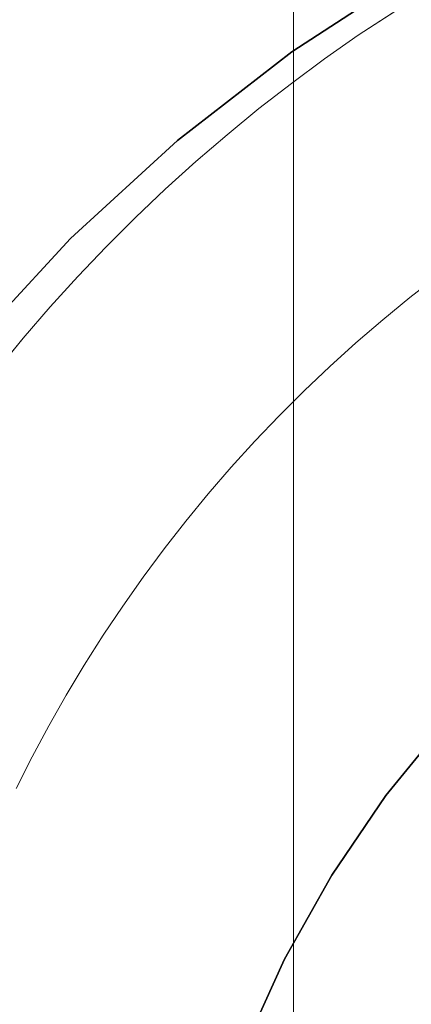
# Model space of a CAD drawing. Header units: inches. Extents: x -412 to -304, y -62 to 18.
# Tile 590 of 656: x -360.25 to -360.148, y -5.043 to -4.786. Entities that reach past the tile are written whole.
import ezdxf

# ---------------------------------------------------------------- set-up
doc = ezdxf.new("R2010")
doc.units = ezdxf.units.IN
doc.header["$LTSCALE"] = 32
doc.header["$MEASUREMENT"] = 0
doc.linetypes.add('Dash Style-1', pattern=[0.083328, 0.041656, -0.041672])
for name, color, linetype, lineweight in [('Black', 7, 'Continuous', 18), ('DashLineFill', 7, 'Dash Style-1', 13), ('Drawing', 7, 'Continuous', 18), ('Metal_HtAdjMech', 7, 'Continuous', 18), ('Metal_MP', 7, 'Continuous', 5), ('None', 7, 'Continuous', 18), ('Plastic-MPWireManager', 7, 'Continuous', 25), ('SolidLine', 7, 'Continuous', 15), ('Wood_1-H', 7, 'Continuous', 13)]:
    doc.layers.add(name, color=color, linetype=linetype, lineweight=lineweight)

# ---------------------------------------------------------------- blocks, each defined once
blk = doc.blocks.new('Group-20')
at = {"layer": 'Black'}
for points in [[(-34.54794, 16.53613, 28.9791), (34.54794, 16.53613, 28.9791), (34.54794, -16.53613, 28.9791), (-34.54794, -16.53613, 28.9791)], [(-34.54794, 16.53613, 27.70079), (34.54794, 16.53613, 27.70079), (34.54794, -16.53613, 27.70079), (-34.54794, -16.53613, 27.70079)]]:
    blk.add_3dface(points, dxfattribs=at)
at = {"layer": 'Wood_1-H'}
for points in [[(-35.96494, 17.95313, 28.99879), (35.96494, 17.95313, 28.99879), (35.96494, -17.95313, 28.99879), (-35.96494, -17.95313, 28.99879)], [(-35.96494, 17.95313, 28.9791), (35.96494, 17.95313, 28.9791), (35.96494, -17.95313, 28.9791), (-35.96494, -17.95313, 28.9791)]]:
    blk.add_3dface(points, dxfattribs=at)
blk = doc.blocks.new('MPHtAdjLegCoverPower (3D)')
at = {"layer": 'Metal_MP'}
for points, invisible_edges in [([(-2.09823, -0.84854, 23.83612), (-2.08946, -0.84237, 23.83612), (-2.07147, -0.83069, 23.83612), (-2.09823, -0.84854, 23.83612)], 12), ([(-2.09823, -0.84854, 23.83612), (-2.07147, -0.83069, 23.83612), (-2.05386, -0.89434, 23.83612), (-2.09823, -0.84854, 23.83612)], 15), ([(-2.09823, -0.84854, 2.26132), (-2.08946, -0.84237, 2.26132), (-2.07147, -0.83069, 2.26132), (-2.09823, -0.84854, 2.26132)], 12), ([(-2.09823, -0.84854, 2.26132), (-2.07147, -0.83069, 2.26132), (-2.05386, -0.89434, 2.26132), (-2.09823, -0.84854, 2.26132)], 15), ([(-2.13174, -0.87531, 23.83612), (-2.11531, -0.86151, 23.83612), (-2.09823, -0.84854, 23.83612), (-2.13174, -0.87531, 23.83612)], 15), ([(-2.13174, -0.87531, 23.83612), (-2.09823, -0.84854, 23.83612), (-2.07599, -0.91072, 23.83612), (-2.13174, -0.87531, 23.83612)], 15), ([(-2.13174, -0.87531, 2.26132), (-2.11531, -0.86151, 2.26132), (-2.09823, -0.84854, 2.26132), (-2.13174, -0.87531, 2.26132)], 15), ([(-2.13174, -0.87531, 2.26132), (-2.09823, -0.84854, 2.26132), (-2.07599, -0.91072, 2.26132), (-2.13174, -0.87531, 2.26132)], 15), ([(-2.11531, -0.86151, 23.83612), (-2.10685, -0.85492, 23.83612), (-2.09823, -0.84854, 23.83612), (-2.11531, -0.86151, 23.83612)], 12), ([(-2.11531, -0.86151, 2.26132), (-2.10685, -0.85492, 2.26132), (-2.09823, -0.84854, 2.26132), (-2.11531, -0.86151, 2.26132)], 12), ([(-2.09823, -0.84854, 23.83612), (-2.05386, -0.89434, 23.83612), (-2.06137, -0.89962, 23.83612), (-2.09823, -0.84854, 23.83612)], 13), ([(-2.09823, -0.84854, 23.83612), (-2.06137, -0.89962, 23.83612), (-2.06875, -0.90508, 23.83612), (-2.09823, -0.84854, 23.83612)], 13), ([(-2.09823, -0.84854, 23.83612), (-2.06875, -0.90508, 23.83612), (-2.07599, -0.91072, 23.83612), (-2.09823, -0.84854, 23.83612)], 13), ([(-2.09823, -0.84854, 2.26132), (-2.05386, -0.89434, 2.26132), (-2.06137, -0.89962, 2.26132), (-2.09823, -0.84854, 2.26132)], 13), ([(-2.09823, -0.84854, 2.26132), (-2.06137, -0.89962, 2.26132), (-2.06875, -0.90508, 2.26132), (-2.09823, -0.84854, 2.26132)], 13), ([(-2.09823, -0.84854, 2.26132), (-2.06875, -0.90508, 2.26132), (-2.07599, -0.91072, 2.26132), (-2.09823, -0.84854, 2.26132)], 13), ([(-2.13174, -0.87531, 23.83612), (-2.12361, -0.86831, 23.83612), (-2.11531, -0.86151, 23.83612), (-2.13174, -0.87531, 23.83612)], 12), ([(-2.13174, -0.87531, 2.26132), (-2.12361, -0.86831, 2.26132), (-2.11531, -0.86151, 2.26132), (-2.13174, -0.87531, 2.26132)], 12), ([(-2.17668, -0.92129, 23.83612), (-2.16246, -0.90523, 23.83612), (-2.13174, -0.87531, 23.83612), (-2.17668, -0.92129, 23.83612)], 15), ([(-2.17668, -0.92129, 23.83612), (-2.13174, -0.87531, 23.83612), (-2.11001, -0.9415, 23.83612), (-2.17668, -0.92129, 23.83612)], 15), ([(-2.17668, -0.92129, 2.26132), (-2.16246, -0.90523, 2.26132), (-2.13174, -0.87531, 2.26132), (-2.17668, -0.92129, 2.26132)], 15), ([(-2.17668, -0.92129, 2.26132), (-2.13174, -0.87531, 2.26132), (-2.11001, -0.9415, 2.26132), (-2.17668, -0.92129, 2.26132)], 15), ([(-2.16246, -0.90523, 23.83612), (-2.14746, -0.88989, 23.83612), (-2.13174, -0.87531, 23.83612), (-2.16246, -0.90523, 23.83612)], 15), ([(-2.16246, -0.90523, 2.26132), (-2.14746, -0.88989, 2.26132), (-2.13174, -0.87531, 2.26132), (-2.16246, -0.90523, 2.26132)], 15), ([(-2.14746, -0.88989, 23.83612), (-2.13969, -0.8825, 23.83612), (-2.13174, -0.87531, 23.83612), (-2.14746, -0.88989, 23.83612)], 12), ([(-2.14746, -0.88989, 2.26132), (-2.13969, -0.8825, 2.26132), (-2.13174, -0.87531, 2.26132), (-2.14746, -0.88989, 2.26132)], 12), ([(-2.13174, -0.87531, 23.83612), (-2.07599, -0.91072, 23.83612), (-2.08309, -0.91654, 23.83612), (-2.13174, -0.87531, 23.83612)], 13), ([(-2.13174, -0.87531, 23.83612), (-2.08309, -0.91654, 23.83612), (-2.09005, -0.92253, 23.83612), (-2.13174, -0.87531, 23.83612)], 13), ([(-2.13174, -0.87531, 23.83612), (-2.09005, -0.92253, 23.83612), (-2.09686, -0.92869, 23.83612), (-2.13174, -0.87531, 23.83612)], 13), ([(-2.13174, -0.87531, 23.83612), (-2.09686, -0.92869, 23.83612), (-2.10351, -0.93502, 23.83612), (-2.13174, -0.87531, 23.83612)], 13), ([(-2.13174, -0.87531, 23.83612), (-2.10351, -0.93502, 23.83612), (-2.11001, -0.9415, 23.83612), (-2.13174, -0.87531, 23.83612)], 13), ([(-2.13174, -0.87531, 2.26132), (-2.07599, -0.91072, 2.26132), (-2.08309, -0.91654, 2.26132), (-2.13174, -0.87531, 2.26132)], 13), ([(-2.13174, -0.87531, 2.26132), (-2.08309, -0.91654, 2.26132), (-2.09005, -0.92253, 2.26132), (-2.13174, -0.87531, 2.26132)], 13), ([(-2.13174, -0.87531, 2.26132), (-2.09005, -0.92253, 2.26132), (-2.09686, -0.92869, 2.26132), (-2.13174, -0.87531, 2.26132)], 13), ([(-2.13174, -0.87531, 2.26132), (-2.09686, -0.92869, 2.26132), (-2.10351, -0.93502, 2.26132), (-2.13174, -0.87531, 2.26132)], 13), ([(-2.13174, -0.87531, 2.26132), (-2.10351, -0.93502, 2.26132), (-2.11001, -0.9415, 2.26132), (-2.13174, -0.87531, 2.26132)], 13), ([(-2.16246, -0.90523, 23.83612), (-2.15505, -0.89747, 23.83612), (-2.14746, -0.88989, 23.83612), (-2.16246, -0.90523, 23.83612)], 12), ([(-2.16246, -0.90523, 2.26132), (-2.15505, -0.89747, 2.26132), (-2.14746, -0.88989, 2.26132), (-2.16246, -0.90523, 2.26132)], 12), ([(-2.17668, -0.92129, 23.83612), (-2.16967, -0.91317, 23.83612), (-2.16246, -0.90523, 23.83612), (-2.17668, -0.92129, 23.83612)], 12), ([(-2.17668, -0.92129, 2.26132), (-2.16967, -0.91317, 2.26132), (-2.16246, -0.90523, 2.26132), (-2.17668, -0.92129, 2.26132)], 12), ([(-2.20267, -0.9554, 23.83612), (-2.19009, -0.93803, 23.83612), (-2.17668, -0.92129, 23.83612), (-2.20267, -0.9554, 23.83612)], 15), ([(-2.20267, -0.9554, 23.83612), (-2.17668, -0.92129, 23.83612), (-2.13999, -0.97621, 23.83612), (-2.20267, -0.9554, 23.83612)], 15), ([(-2.20267, -0.9554, 2.26132), (-2.19009, -0.93803, 2.26132), (-2.17668, -0.92129, 2.26132), (-2.20267, -0.9554, 2.26132)], 15), ([(-2.20267, -0.9554, 2.26132), (-2.17668, -0.92129, 2.26132), (-2.13999, -0.97621, 2.26132), (-2.20267, -0.9554, 2.26132)], 15), ([(-2.19009, -0.93803, 23.83612), (-2.18349, -0.92958, 23.83612), (-2.17668, -0.92129, 23.83612), (-2.19009, -0.93803, 23.83612)], 12), ([(-2.19009, -0.93803, 2.26132), (-2.18349, -0.92958, 2.26132), (-2.17668, -0.92129, 2.26132), (-2.19009, -0.93803, 2.26132)], 12), ([(-2.17668, -0.92129, 23.83612), (-2.11001, -0.9415, 23.83612), (-2.11634, -0.94814, 23.83612), (-2.17668, -0.92129, 23.83612)], 13), ([(-2.17668, -0.92129, 23.83612), (-2.11634, -0.94814, 23.83612), (-2.12251, -0.95494, 23.83612), (-2.17668, -0.92129, 23.83612)], 13), ([(-2.17668, -0.92129, 23.83612), (-2.12251, -0.95494, 23.83612), (-2.12851, -0.96189, 23.83612), (-2.17668, -0.92129, 23.83612)], 13), ([(-2.17668, -0.92129, 23.83612), (-2.12851, -0.96189, 23.83612), (-2.13434, -0.96898, 23.83612), (-2.17668, -0.92129, 23.83612)], 13), ([(-2.17668, -0.92129, 23.83612), (-2.13434, -0.96898, 23.83612), (-2.13999, -0.97621, 23.83612), (-2.17668, -0.92129, 23.83612)], 13), ([(-2.17668, -0.92129, 2.26132), (-2.11001, -0.9415, 2.26132), (-2.11634, -0.94814, 2.26132), (-2.17668, -0.92129, 2.26132)], 13), ([(-2.17668, -0.92129, 2.26132), (-2.11634, -0.94814, 2.26132), (-2.12251, -0.95494, 2.26132), (-2.17668, -0.92129, 2.26132)], 13), ([(-2.17668, -0.92129, 2.26132), (-2.12251, -0.95494, 2.26132), (-2.12851, -0.96189, 2.26132), (-2.17668, -0.92129, 2.26132)], 13), ([(-2.17668, -0.92129, 2.26132), (-2.12851, -0.96189, 2.26132), (-2.13434, -0.96898, 2.26132), (-2.17668, -0.92129, 2.26132)], 13), ([(-2.17668, -0.92129, 2.26132), (-2.13434, -0.96898, 2.26132), (-2.13999, -0.97621, 2.26132), (-2.17668, -0.92129, 2.26132)], 13), ([(-2.2351, -1.01092, 23.83612), (-2.20267, -0.9554, 23.83612), (-2.16551, -1.01433, 23.83612), (-2.2351, -1.01092, 23.83612)], 15), ([(-2.2351, -1.01092, 2.26132), (-2.20267, -0.9554, 2.26132), (-2.16551, -1.01433, 2.26132), (-2.2351, -1.01092, 2.26132)], 15), ([(-2.20267, -0.9554, 23.83612), (-2.13999, -0.97621, 23.83612), (-2.14547, -0.98358, 23.83612), (-2.20267, -0.9554, 23.83612)], 13), ([(-2.20267, -0.9554, 23.83612), (-2.14547, -0.98358, 23.83612), (-2.15076, -0.99108, 23.83612), (-2.20267, -0.9554, 23.83612)], 13), ([(-2.20267, -0.9554, 23.83612), (-2.15076, -0.99108, 23.83612), (-2.15587, -0.99871, 23.83612), (-2.20267, -0.9554, 23.83612)], 13), ([(-2.20267, -0.9554, 23.83612), (-2.15587, -0.99871, 23.83612), (-2.16078, -1.00646, 23.83612), (-2.20267, -0.9554, 23.83612)], 13), ([(-2.20267, -0.9554, 23.83612), (-2.16078, -1.00646, 23.83612), (-2.16551, -1.01433, 23.83612), (-2.20267, -0.9554, 23.83612)], 13), ([(-2.20267, -0.9554, 2.26132), (-2.13999, -0.97621, 2.26132), (-2.14547, -0.98358, 2.26132), (-2.20267, -0.9554, 2.26132)], 13), ([(-2.20267, -0.9554, 2.26132), (-2.14547, -0.98358, 2.26132), (-2.15076, -0.99108, 2.26132), (-2.20267, -0.9554, 2.26132)], 13), ([(-2.20267, -0.9554, 2.26132), (-2.15076, -0.99108, 2.26132), (-2.15587, -0.99871, 2.26132), (-2.20267, -0.9554, 2.26132)], 13), ([(-2.20267, -0.9554, 2.26132), (-2.15587, -0.99871, 2.26132), (-2.16078, -1.00646, 2.26132), (-2.20267, -0.9554, 2.26132)], 13), ([(-2.20267, -0.9554, 2.26132), (-2.16078, -1.00646, 2.26132), (-2.16551, -1.01433, 2.26132), (-2.20267, -0.9554, 2.26132)], 13), ([(-2.2351, -1.01092, 23.83612), (-2.16551, -1.01433, 23.83612), (-2.17004, -1.02231, 23.83612), (-2.2351, -1.01092, 23.83612)], 13), ([(-2.2351, -1.01092, 23.83612), (-2.17004, -1.02231, 23.83612), (-2.17437, -1.0304, 23.83612), (-2.2351, -1.01092, 23.83612)], 13), ([(-2.2351, -1.01092, 23.83612), (-2.17437, -1.0304, 23.83612), (-2.17851, -1.0386, 23.83612), (-2.2351, -1.01092, 23.83612)], 13), ([(-2.2351, -1.01092, 2.26132), (-2.16551, -1.01433, 2.26132), (-2.17004, -1.02231, 2.26132), (-2.2351, -1.01092, 2.26132)], 13), ([(-2.2351, -1.01092, 2.26132), (-2.17004, -1.02231, 2.26132), (-2.17437, -1.0304, 2.26132), (-2.2351, -1.01092, 2.26132)], 13), ([(-2.2351, -1.01092, 2.26132), (-2.17437, -1.0304, 2.26132), (-2.17851, -1.0386, 2.26132), (-2.2351, -1.01092, 2.26132)], 13)]:
    blk.add_3dface(points, dxfattribs=dict(at, invisible_edges=invisible_edges))
for points in [[(-2.07147, -0.83069, 2.26132), (-2.07147, -0.83069, 23.83612), (-2.08946, -0.84237, 23.83612), (-2.08946, -0.84237, 2.26132)], [(-2.08946, -0.84237, 2.26132), (-2.08946, -0.84237, 23.83612), (-2.09823, -0.84854, 23.83612), (-2.09823, -0.84854, 2.26132)], [(-2.09823, -0.84854, 2.26132), (-2.09823, -0.84854, 23.83612), (-2.10685, -0.85492, 23.83612), (-2.10685, -0.85492, 2.26132)], [(-2.10685, -0.85492, 2.26132), (-2.10685, -0.85492, 23.83612), (-2.11531, -0.86151, 23.83612), (-2.11531, -0.86151, 2.26132)], [(-2.11531, -0.86151, 2.26132), (-2.11531, -0.86151, 23.83612), (-2.12361, -0.86831, 23.83612), (-2.12361, -0.86831, 2.26132)], [(-2.12361, -0.86831, 2.26132), (-2.12361, -0.86831, 23.83612), (-2.13174, -0.87531, 23.83612), (-2.13174, -0.87531, 2.26132)], [(-2.13174, -0.87531, 2.26132), (-2.13174, -0.87531, 23.83612), (-2.13969, -0.8825, 23.83612), (-2.13969, -0.8825, 2.26132)], [(-2.13969, -0.8825, 2.26132), (-2.13969, -0.8825, 23.83612), (-2.14746, -0.88989, 23.83612), (-2.14746, -0.88989, 2.26132)], [(-2.14746, -0.88989, 2.26132), (-2.14746, -0.88989, 23.83612), (-2.15505, -0.89747, 23.83612), (-2.15505, -0.89747, 2.26132)], [(-2.15505, -0.89747, 2.26132), (-2.15505, -0.89747, 23.83612), (-2.16246, -0.90523, 23.83612), (-2.16246, -0.90523, 2.26132)], [(-2.16246, -0.90523, 2.26132), (-2.16246, -0.90523, 23.83612), (-2.16967, -0.91317, 23.83612), (-2.16967, -0.91317, 2.26132)], [(-2.07599, -0.91072, 2.26132), (-2.07599, -0.91072, 23.83612), (-2.06875, -0.90508, 23.83612), (-2.06875, -0.90508, 2.26132)], [(-2.08309, -0.91654, 2.26132), (-2.08309, -0.91654, 23.83612), (-2.07599, -0.91072, 23.83612), (-2.07599, -0.91072, 2.26132)], [(-2.16967, -0.91317, 2.26132), (-2.16967, -0.91317, 23.83612), (-2.17668, -0.92129, 23.83612), (-2.17668, -0.92129, 2.26132)], [(-2.09005, -0.92253, 2.26132), (-2.09005, -0.92253, 23.83612), (-2.08309, -0.91654, 23.83612), (-2.08309, -0.91654, 2.26132)], [(-2.17668, -0.92129, 2.26132), (-2.17668, -0.92129, 23.83612), (-2.18349, -0.92958, 23.83612), (-2.18349, -0.92958, 2.26132)], [(-2.09686, -0.92869, 2.26132), (-2.09686, -0.92869, 23.83612), (-2.09005, -0.92253, 23.83612), (-2.09005, -0.92253, 2.26132)], [(-2.10351, -0.93502, 2.26132), (-2.10351, -0.93502, 23.83612), (-2.09686, -0.92869, 23.83612), (-2.09686, -0.92869, 2.26132)], [(-2.11001, -0.9415, 2.26132), (-2.11001, -0.9415, 23.83612), (-2.10351, -0.93502, 23.83612), (-2.10351, -0.93502, 2.26132)], [(-2.11634, -0.94814, 2.26132), (-2.11634, -0.94814, 23.83612), (-2.11001, -0.9415, 23.83612), (-2.11001, -0.9415, 2.26132)], [(-2.12251, -0.95494, 2.26132), (-2.12251, -0.95494, 23.83612), (-2.11634, -0.94814, 23.83612), (-2.11634, -0.94814, 2.26132)], [(-2.12851, -0.96189, 2.26132), (-2.12851, -0.96189, 23.83612), (-2.12251, -0.95494, 23.83612), (-2.12251, -0.95494, 2.26132)], [(-2.13434, -0.96898, 2.26132), (-2.13434, -0.96898, 23.83612), (-2.12851, -0.96189, 23.83612), (-2.12851, -0.96189, 2.26132)], [(-2.13999, -0.97621, 2.26132), (-2.13999, -0.97621, 23.83612), (-2.13434, -0.96898, 23.83612), (-2.13434, -0.96898, 2.26132)], [(-2.14547, -0.98358, 2.26132), (-2.14547, -0.98358, 23.83612), (-2.13999, -0.97621, 23.83612), (-2.13999, -0.97621, 2.26132)], [(-2.15076, -0.99108, 2.26132), (-2.15076, -0.99108, 23.83612), (-2.14547, -0.98358, 23.83612), (-2.14547, -0.98358, 2.26132)], [(-2.15587, -0.99871, 2.26132), (-2.15587, -0.99871, 23.83612), (-2.15076, -0.99108, 23.83612), (-2.15076, -0.99108, 2.26132)], [(-2.16078, -1.00646, 2.26132), (-2.16078, -1.00646, 23.83612), (-2.15587, -0.99871, 23.83612), (-2.15587, -0.99871, 2.26132)], [(-2.16551, -1.01433, 2.26132), (-2.16551, -1.01433, 23.83612), (-2.16078, -1.00646, 23.83612), (-2.16078, -1.00646, 2.26132)], [(-2.17004, -1.02231, 2.26132), (-2.17004, -1.02231, 23.83612), (-2.16551, -1.01433, 23.83612), (-2.16551, -1.01433, 2.26132)], [(-2.17437, -1.0304, 2.26132), (-2.17437, -1.0304, 23.83612), (-2.17004, -1.02231, 23.83612), (-2.17004, -1.02231, 2.26132)], [(-2.17851, -1.0386, 2.26132), (-2.17851, -1.0386, 23.83612), (-2.17437, -1.0304, 23.83612), (-2.17437, -1.0304, 2.26132)]]:
    blk.add_3dface(points, dxfattribs=at)
at = {"layer": 'Plastic-MPWireManager'}
for points, invisible_edges in [([(-2.04633, -0.72388, 23.9188), (-2.08608, -0.74223, 23.9188), (-1.96842, -0.9476, 23.9188), (-1.94671, -0.9385, 23.9188)], 10), ([(-2.08608, -0.74223, 23.9188), (-2.12433, -0.76385, 23.9188), (-1.9902, -0.95887, 23.9188), (-1.96842, -0.9476, 23.9188)], 10), ([(-2.07527, -0.82618, 23.44636), (-2.10675, -0.84668, 23.44636), (-2.1608, -0.78862, 23.44636), (-2.12433, -0.76385, 23.44636)], 10), ([(-2.12433, -0.76385, 23.9188), (-2.1608, -0.78862, 23.9188), (-2.01105, -0.97192, 23.9188), (-1.9902, -0.95887, 23.9188)], 10), ([(-2.10675, -0.84668, 23.44636), (-2.13654, -0.86979, 23.44636), (-2.19522, -0.81641, 23.44636), (-2.1608, -0.78862, 23.44636)], 10), ([(-2.1608, -0.78862, 23.9188), (-2.19522, -0.81641, 23.9188), (-2.03082, -0.9867, 23.9188), (-2.01105, -0.97192, 23.9188)], 10), ([(-2.13654, -0.86979, 23.44636), (-2.16441, -0.89537, 23.44636), (-2.22733, -0.84706, 23.44636), (-2.19522, -0.81641, 23.44636)], 10), ([(-2.19522, -0.81641, 23.9188), (-2.22733, -0.84706, 23.9188), (-2.04936, -1.00311, 23.9188), (-2.03082, -0.9867, 23.9188)], 10), ([(-2.07527, -0.82618, 23.44636), (-2.07527, -0.82618, 23.84006), (-2.10675, -0.84668, 23.84006), (-2.10675, -0.84668, 23.44636)], 5), ([(-1.9902, -0.95887, 23.84006), (-2.01105, -0.97192, 23.84006), (-2.10675, -0.84668, 23.84006), (-2.07527, -0.82618, 23.84006)], 10), ([(-2.16441, -0.89537, 23.44636), (-2.19016, -0.92327, 23.44636), (-2.25689, -0.88038, 23.44636), (-2.22733, -0.84706, 23.44636)], 10), ([(-2.22733, -0.84706, 23.9188), (-2.25689, -0.88038, 23.9188), (-2.06654, -1.02107, 23.9188), (-2.04936, -1.00311, 23.9188)], 10), ([(-2.10675, -0.84668, 23.44636), (-2.10675, -0.84668, 23.84006), (-2.13654, -0.86979, 23.84006), (-2.13654, -0.86979, 23.44636)], 5), ([(-2.01105, -0.97192, 23.84006), (-2.03082, -0.9867, 23.84006), (-2.13654, -0.86979, 23.84006), (-2.10675, -0.84668, 23.84006)], 10), ([(-2.13654, -0.86979, 23.44636), (-2.13654, -0.86979, 23.84006), (-2.16441, -0.89537, 23.84006), (-2.16441, -0.89537, 23.44636)], 5), ([(-2.03082, -0.9867, 23.84006), (-2.04936, -1.00311, 23.84006), (-2.16441, -0.89537, 23.84006), (-2.13654, -0.86979, 23.84006)], 10), ([(-2.25689, -0.88038, 23.9188), (-2.28368, -0.91617, 23.9188), (-2.08223, -1.04046, 23.9188), (-2.06654, -1.02107, 23.9188)], 10), ([(-2.16441, -0.89537, 23.44636), (-2.16441, -0.89537, 23.84006), (-2.19016, -0.92327, 23.84006), (-2.19016, -0.92327, 23.44636)], 5), ([(-2.04936, -1.00311, 23.84006), (-2.06654, -1.02107, 23.84006), (-2.19016, -0.92327, 23.84006), (-2.16441, -0.89537, 23.84006)], 10), ([(-2.28368, -0.91617, 23.9188), (-2.30745, -0.9542, 23.9188), (-2.09629, -1.06117, 23.9188), (-2.08223, -1.04046, 23.9188)], 10), ([(-2.06654, -1.02107, 23.84006), (-2.08223, -1.04046, 23.84006), (-2.21357, -0.95332, 23.84006), (-2.19016, -0.92327, 23.84006)], 10), ([(-2.08223, -1.04046, 23.84006), (-2.09629, -1.06117, 23.84006), (-2.23447, -0.98533, 23.84006), (-2.21357, -0.95332, 23.84006)], 10), ([(-2.30745, -0.9542, 23.9188), (-2.32759, -0.99329, 23.9188), (-2.10862, -1.08306, 23.9188), (-2.09629, -1.06117, 23.9188)], 10), ([(-2.09629, -1.06117, 23.84006), (-2.10862, -1.08306, 23.84006), (-2.25248, -1.01868, 23.84006), (-2.23447, -0.98533, 23.84006)], 10), ([(-2.11908, -1.10596, 23.9188), (-2.10862, -1.08306, 23.9188), (-2.32759, -0.99329, 23.9188), (-2.34474, -1.03467, 23.9188)], 10), ([(-2.26782, -1.05383, 23.84006), (-2.25248, -1.01868, 23.84006), (-2.10862, -1.08306, 23.84006), (-2.11908, -1.10596, 23.84006)], 10), ([(-2.06654, -1.02107, 23.84006), (-2.06654, -1.02107, 23.9188), (-2.08223, -1.04046, 23.9188), (-2.08223, -1.04046, 23.84006)], 5), ([(-2.12749, -1.12934, 23.9188), (-2.11908, -1.10596, 23.9188), (-2.34474, -1.03467, 23.9188), (-2.35809, -1.07632, 23.9188)], 10), ([(-2.08223, -1.04046, 23.84006), (-2.08223, -1.04046, 23.9188), (-2.09629, -1.06117, 23.9188), (-2.09629, -1.06117, 23.84006)], 5), ([(-2.27989, -1.08925, 23.84006), (-2.26782, -1.05383, 23.84006), (-2.11908, -1.10596, 23.84006), (-2.12749, -1.12934, 23.84006)], 10), ([(-2.09629, -1.06117, 23.84006), (-2.09629, -1.06117, 23.9188), (-2.10862, -1.08306, 23.9188), (-2.10862, -1.08306, 23.84006)], 5), ([(-2.13383, -1.15294, 23.9188), (-2.12749, -1.12934, 23.9188), (-2.35809, -1.07632, 23.9188), (-2.368, -1.11898, 23.9188)], 10), ([(-2.10862, -1.08306, 23.84006), (-2.10862, -1.08306, 23.9188), (-2.11908, -1.10596, 23.9188), (-2.11908, -1.10596, 23.84006)], 5), ([(-2.28901, -1.12544, 23.84006), (-2.27989, -1.08925, 23.84006), (-2.12749, -1.12934, 23.84006), (-2.13383, -1.15294, 23.84006)], 10)]:
    blk.add_3dface(points, dxfattribs=dict(at, invisible_edges=invisible_edges))
blk = doc.blocks.new('TEK04-FrameA (3D)')
at = {"layer": 'Metal_HtAdjMech'}
for points, invisible_edges in [([(0, 0.49168, 10.14719), (0.62992, 0.49213, 10.15748), (4.16339, 0.49213, 10.15748)], 9), ([(4.16339, 0.49213, 10.15748), (7.81988, 0.49213, 10.15748), (8.46457, 0.49168, 10.14719), (0, 0.49168, 10.14719)], 14), ([(0, 0.49168, 10.14719), (8.46457, 0.49168, 10.14719), (8.46457, 0.49033, 10.13697), (0, 0.49033, 10.13697)], 5), ([(0, 0.49033, 10.13697), (8.46457, 0.49033, 10.13697), (8.46457, 0.4881, 10.12691), (0, 0.4881, 10.12691)], 5), ([(4.16339, 0.49213, 10.7628), (0.62992, 0.49213, 10.7628), (1.45669, 0.49213, 10.7874)], 11), ([(4.16339, 0.49213, 10.15748), (0.62992, 0.49213, 10.15748), (0.62992, 0.49213, 10.40354), (4.16339, 0.49213, 10.40354)], 14), ([(4.16339, 0.49213, 10.40354), (0.62992, 0.49213, 10.40354), (0.62992, 0.49213, 10.7628), (4.16339, 0.49213, 10.7628)], 15), ([(0.92953, 0.49033, 11.51657), (0.9251, 0.48983, 11.51926), (8.3624, 0.4881, 11.52663)], 10), ([(0.93378, 0.4908, 11.51373), (0.92953, 0.49033, 11.51657), (8.3624, 0.49033, 11.51657)], 10), ([(8.3624, 0.4881, 11.52663), (8.3624, 0.49033, 11.51657), (0.92953, 0.49033, 11.51657)], 10), ([(0.93792, 0.49122, 11.5107), (0.93378, 0.4908, 11.51373), (8.3624, 0.49033, 11.51657)], 10), ([(0.94194, 0.49157, 11.50747), (0.93792, 0.49122, 11.5107), (8.3624, 0.49033, 11.51657)], 10), ([(0.94324, 0.49168, 11.50636), (0.94194, 0.49157, 11.50747), (8.3624, 0.49033, 11.51657)], 10), ([(0.94952, 0.49204, 11.50052), (0.94324, 0.49168, 11.50636), (8.3624, 0.49168, 11.50636)], 10), ([(8.3624, 0.49033, 11.51657), (8.3624, 0.49168, 11.50636), (0.94324, 0.49168, 11.50636)], 10), ([(0.94952, 0.49204, 11.50052), (8.3624, 0.49168, 11.50636), (4.16339, 0.49213, 11.49606)], 11), ([(4.16339, 0.49213, 11.49606), (0.95375, 0.49213, 11.49606), (0.94952, 0.49204, 11.50052)], 8), ([(0.95375, 0.49213, 11.49606), (4.16339, 0.49213, 11.49606), (1.52402, 0.49213, 11.16923), (1.50764, 0.49213, 11.17439)], 10), ([(1.45669, 0.49213, 10.7874), (1.47385, 0.49213, 10.78815), (4.16339, 0.49213, 10.7628)], 10), ([(1.47385, 0.49213, 10.78815), (1.49088, 0.49213, 10.79039), (4.16339, 0.49213, 10.7628)], 10), ([(4.16339, 0.49213, 10.7628), (1.49088, 0.49213, 10.79039), (1.50764, 0.49213, 10.79411)], 9), ([(1.50764, 0.49213, 10.79411), (1.52402, 0.49213, 10.79927), (4.16339, 0.49213, 10.7628)], 10), ([(1.53989, 0.49213, 11.16266), (1.52402, 0.49213, 11.16923), (4.16339, 0.49213, 11.49606)], 10), ([(1.52402, 0.49213, 10.79927), (1.53989, 0.49213, 10.80584), (4.16339, 0.49213, 10.7628)], 10), ([(4.16339, 0.49213, 10.7628), (1.53989, 0.49213, 10.80584), (1.55512, 0.49213, 10.81377)], 9), ([(1.55512, 0.49213, 11.15473), (1.53989, 0.49213, 11.16266), (4.16339, 0.49213, 11.49606)], 10), ([(4.16339, 0.49213, 11.49606), (1.5696, 0.49213, 11.1455), (1.55512, 0.49213, 11.15473)], 9), ([(1.55512, 0.49213, 10.81377), (1.5696, 0.49213, 10.823), (4.16339, 0.49213, 10.7628)], 10), ([(4.16339, 0.49213, 10.7628), (1.5696, 0.49213, 10.823), (1.58323, 0.49213, 10.83346)], 9), ([(1.58323, 0.49213, 11.13505), (1.5696, 0.49213, 11.1455), (4.16339, 0.49213, 11.49606)], 10), ([(1.58323, 0.49213, 10.83346), (1.59589, 0.49213, 10.84506), (4.16339, 0.49213, 10.7628)], 10), ([(4.16339, 0.49213, 11.49606), (1.59589, 0.49213, 11.12345), (1.58323, 0.49213, 11.13505)], 9), ([(4.16339, 0.49213, 11.49606), (1.60749, 0.49213, 11.11078), (1.59589, 0.49213, 11.12345)], 9), ([(1.59589, 0.49213, 10.84506), (1.60749, 0.49213, 10.85772), (4.16339, 0.49213, 10.7628)], 10), ([(4.16339, 0.49213, 10.7628), (1.60749, 0.49213, 10.85772), (1.61794, 0.49213, 10.87134)], 9), ([(1.61794, 0.49213, 11.09716), (1.60749, 0.49213, 11.11078), (4.16339, 0.49213, 11.49606)], 10), ([(4.16339, 0.49213, 11.49606), (1.62717, 0.49213, 11.08268), (1.61794, 0.49213, 11.09716)], 9), ([(1.61794, 0.49213, 10.87134), (1.62717, 0.49213, 10.88583), (4.16339, 0.49213, 10.7628)], 10), ([(4.16339, 0.49213, 11.49606), (1.6351, 0.49213, 11.06744), (1.62717, 0.49213, 11.08268)], 9), ([(1.62717, 0.49213, 10.88583), (1.6351, 0.49213, 10.90106), (4.16339, 0.49213, 10.7628)], 10), ([(4.16339, 0.49213, 10.7628), (1.6351, 0.49213, 10.90106), (1.64167, 0.49213, 10.91693)], 9), ([(1.64167, 0.49213, 11.05158), (1.6351, 0.49213, 11.06744), (4.16339, 0.49213, 11.49606)], 10), ([(1.64167, 0.49213, 10.91693), (1.64684, 0.49213, 10.9333), (4.16339, 0.49213, 10.7628)], 10), ([(1.64684, 0.49213, 11.0352), (1.64167, 0.49213, 11.05158), (4.16339, 0.49213, 11.49606)], 10), ([(4.16339, 0.49213, 11.49606), (1.65055, 0.49213, 11.01843), (1.64684, 0.49213, 11.0352)], 9), ([(1.64684, 0.49213, 10.9333), (1.65055, 0.49213, 10.95007), (4.16339, 0.49213, 10.7628)], 10), ([(4.16339, 0.49213, 10.7628), (1.65055, 0.49213, 10.95007), (1.65279, 0.49213, 10.9671)], 9), ([(1.65279, 0.49213, 11.00141), (1.65055, 0.49213, 11.01843), (4.16339, 0.49213, 11.49606)], 10), ([(4.16339, 0.49213, 11.49606), (4.16339, 0.49213, 10.7628), (1.65354, 0.49213, 10.98425), (1.65279, 0.49213, 11.00141)], 11), ([(1.65279, 0.49213, 10.9671), (1.65354, 0.49213, 10.98425), (4.16339, 0.49213, 10.7628)], 10), ([(0, 0.4881, 10.12691), (8.46457, 0.4881, 10.12691), (8.46457, 0.485, 10.11708), (0, 0.485, 10.11708)], 5), ([(8.3624, 0.485, 11.53646), (0.90647, 0.48774, 11.52794), (0.90159, 0.48726, 11.5296)], 9), ([(0.90965, 0.48809, 11.52663), (0.90647, 0.48774, 11.52794), (8.3624, 0.485, 11.53646)], 10), ([(0.91598, 0.48877, 11.52401), (0.90965, 0.48809, 11.52663), (8.3624, 0.4881, 11.52663)], 10), ([(8.3624, 0.485, 11.53646), (8.3624, 0.4881, 11.52663), (0.90965, 0.48809, 11.52663)], 10), ([(0.9251, 0.48983, 11.51926), (0.91598, 0.48877, 11.52401), (8.3624, 0.4881, 11.52663)], 10), ([(0.86614, 0.4855, 11.53506), (0, 0.485, 11.53646), (8.3624, 0.485, 11.53646)], 11), ([(8.3624, 0.485, 11.53646), (0, 0.485, 11.53646), (0.3937, 0.4824, 11.54299)], 11), ([(0, 0.485, 10.11708), (8.46457, 0.485, 10.11708), (8.46457, 0.48106, 10.10756), (0, 0.48106, 10.10756)], 5), ([(0.3937, 0.4824, 11.54299), (8.3624, 0.48106, 11.54598), (8.3624, 0.485, 11.53646)], 9), ([(8.3624, 0.485, 11.53646), (0.87128, 0.48554, 11.53494), (0.86614, 0.4855, 11.53506)], 9), ([(0.87642, 0.48566, 11.53461), (0.87128, 0.48554, 11.53494), (8.3624, 0.485, 11.53646)], 10), ([(0.88155, 0.48585, 11.53405), (0.87642, 0.48566, 11.53461), (8.3624, 0.485, 11.53646)], 10), ([(0.88662, 0.48611, 11.53326), (0.88155, 0.48585, 11.53405), (8.3624, 0.485, 11.53646)], 10), ([(0.89167, 0.48644, 11.53226), (0.88662, 0.48611, 11.53326), (8.3624, 0.485, 11.53646)], 10), ([(0.89666, 0.48683, 11.53104), (0.89167, 0.48644, 11.53226), (8.3624, 0.485, 11.53646)], 10), ([(0.90159, 0.48726, 11.5296), (0.89666, 0.48683, 11.53104), (8.3624, 0.485, 11.53646)], 10), ([(0.3937, 0.4824, 11.54299), (0.3937, 0.48106, 11.54598), (8.3624, 0.48106, 11.54598)], 10), ([(0, 0.48106, 10.10756), (8.46457, 0.48106, 10.10756), (8.46457, 0.4763, 10.09843), (0, 0.4763, 10.09843)], 5), ([(0.3937, 0.4763, 11.55512), (8.3624, 0.4763, 11.55512), (8.3624, 0.48106, 11.54598), (0.3937, 0.48106, 11.54598)], 5), ([(0, 0.4763, 10.09843), (8.46457, 0.4763, 10.09843), (8.46457, 0.47077, 10.08974), (0, 0.47077, 10.08974)], 5), ([(0.3937, 0.47077, 11.56381), (8.3624, 0.47077, 11.56381), (8.3624, 0.4763, 11.55512), (0.3937, 0.4763, 11.55512)], 5), ([(0, 0.47077, 10.08974), (8.46457, 0.47077, 10.08974), (8.46457, 0.46449, 10.08156), (0, 0.46449, 10.08156)], 5), ([(0.3937, 0.46449, 11.57198), (8.3624, 0.46449, 11.57198), (8.3624, 0.47077, 11.56381), (0.3937, 0.47077, 11.56381)], 5), ([(0, 0.46449, 10.08156), (8.46457, 0.46449, 10.08156), (8.46457, 0.45753, 10.07396), (0, 0.45753, 10.07396)], 5), ([(0.3937, 0.45753, 11.57958), (8.3624, 0.45753, 11.57958), (8.3624, 0.46449, 11.57198), (0.3937, 0.46449, 11.57198)], 5), ([(0, 0.45753, 10.07396), (8.46457, 0.45753, 10.07396), (8.46457, 0.44994, 10.067), (0, 0.44994, 10.067)], 5), ([(0.3937, 0.44994, 11.58654), (8.3624, 0.44994, 11.58654), (8.3624, 0.45753, 11.57958), (0.3937, 0.45753, 11.57958)], 5), ([(0, 0.44994, 10.067), (8.46457, 0.44994, 10.067), (8.46457, 0.44176, 10.06073), (0, 0.44176, 10.06073)], 5), ([(0.3937, 0.44176, 11.59281), (8.3624, 0.44176, 11.59281), (8.3624, 0.44994, 11.58654), (0.3937, 0.44994, 11.58654)], 5), ([(0, 0.44176, 10.06073), (8.46457, 0.44176, 10.06073), (8.46457, 0.43307, 10.05519), (0, 0.43307, 10.05519)], 5), ([(0.3937, 0.43307, 11.59835), (8.3624, 0.43307, 11.59835), (8.3624, 0.44176, 11.59281), (0.3937, 0.44176, 11.59281)], 5), ([(0, 0.43307, 10.05519), (8.46457, 0.43307, 10.05519), (8.46457, 0.42393, 10.05044), (0, 0.42393, 10.05044)], 5), ([(0.3937, 0.42393, 11.60311), (8.3624, 0.42393, 11.60311), (8.3624, 0.43307, 11.59835), (0.3937, 0.43307, 11.59835)], 5), ([(0, 0.42393, 10.05044), (8.46457, 0.42393, 10.05044), (8.46457, 0.41441, 10.04649), (0, 0.41441, 10.04649)], 5), ([(0.3937, 0.41441, 11.60705), (8.3624, 0.41441, 11.60705), (8.3624, 0.42393, 11.60311), (0.3937, 0.42393, 11.60311)], 5)]:
    blk.add_3dface(points, dxfattribs=dict(at, invisible_edges=invisible_edges))
blk = doc.blocks.new('TEK04-Frame (3D)')
at = {"layer": 'DashLineFill', "color": 7, "transparency": 33554687}
blk.add_blockref('TEK04-FrameA (3D)', (-1.4565, -2.59843, -11.69291), dxfattribs=at)
blk = doc.blocks.new('Group-23')
at = {"layer": 'None'}
blk.add_blockref('Group-20', (0, 0), dxfattribs=at)
at = {"layer": 'SolidLine', "color": 7}
blk.add_blockref('TEK04-Frame (3D)', (-21.55512, 0, 27.70079), dxfattribs=at)
at = {"layer": 'SolidLine', "color": 7, "rotation": 90}
blk.add_blockref('MPHtAdjLegCoverPower (3D)', (-21.55512, 0), dxfattribs=at)
blk = doc.blocks.new('MP Ht Adju Rect Table (3D)')
at = {"layer": 'None'}
blk.add_blockref('Group-23', (0, 0), dxfattribs=at)
at = {"layer": 'Drawing', "color": 0, "flags": 1}
for tag in ['Catalog', 'FinishGroup', 'Tag', 'Option1', 'Option2', 'Option3', 'Option4', 'Option5', 'Option6', 'Option7', 'Option8', 'Option9', 'Option10', 'Option11', 'Option12', 'Custom', 'Discount', 'Item2', 'Item3', 'Item6', 'Item9', 'Item10', 'Item12', 'Item13', 'Item16', 'Item19', 'Item20', 'Item21', 'Item22', 'Item23', 'Item24', 'Item25', 'Item8', 'Item18', 'Item1', 'Item4', 'Item5', 'Item7', 'Item11', 'Item14', 'Item15', 'Item17']:
    blk.add_attdef(tag, (-16.60664, -46.53056), '', height=0.00709, dxfattribs=at)

msp = doc.modelspace()

# ---------------------------------------------------------------- block references
at = {"layer": 'Drawing', "rotation": 270}
msp.add_blockref('MP Ht Adju Rect Table (3D)', (-358.07283, -25.50309), dxfattribs=at)

doc.saveas('drawing.dxf')
